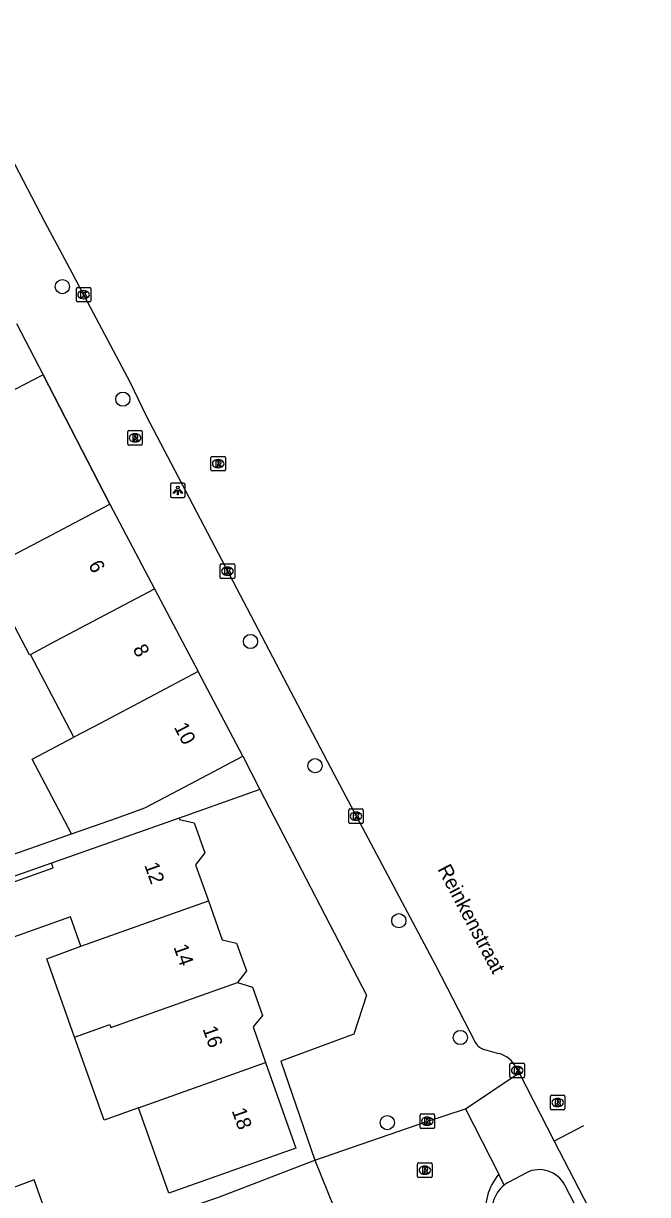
# Model space of a CAD drawing. Extents: x 159053 to 160041, y 380450 to 381422.
# Drawn here: x 159823.3 to 159866.2, y 381329.8 to 381410.5 of the extents above; entities that cross this region are included whole.
import ezdxf

# ---------------------------------------------------------------- set-up
doc = ezdxf.new("R2010")
doc.units = 0
for name, color, linetype in [('IMGEO_Boom', 7, 'Continuous'), ('IMGEO_Kolk', 7, 'Continuous'), ('IMGEO_Lichtpunt', 7, 'Continuous'), ('IMGEO_Muur', 7, 'Continuous'), ('IMGEO_Openbare_ruimte_label', 7, 'Continuous'), ('IMGEO_Pand', 7, 'Continuous'), ('IMGEO_Pand_nummerreeks', 7, 'Continuous'), ('IMGEO_Rijbaan_lokaal_open', 7, 'Continuous'), ('IMGEO_Rioolput', 7, 'Continuous'), ('IMGEO_Voetpad_open', 7, 'Continuous')]:
    doc.layers.add(name, color=color, linetype=linetype)

msp = doc.modelspace()

# ---------------------------------------------------------------- linework, layer by layer
at = {"layer": 'IMGEO_Boom'}
for centre in [(159825.936, 381392.39), (159830.102, 381384.638), (159838.893, 381367.937), (159843.345, 381359.383), (159849.112, 381348.699), (159853.352, 381340.654), (159848.316, 381334.791)]:
    msp.add_circle(centre, 0.489, dxfattribs=at)
at = {"layer": 'IMGEO_Kolk'}
for p, q in [((159826.897, 381391.408), (159826.897, 381392.26)), ((159826.972, 381392.334), (159827.824, 381392.334)), ((159827.385, 381392.114), (159827.41, 381392.114)), ((159827.898, 381392.26), (159827.898, 381391.408)), ((159827.824, 381391.334), (159826.972, 381391.334)), ((159827.408, 381391.554), (159827.383, 381391.554)), ((159836.883, 381373.285), (159837.735, 381373.285)), ((159836.808, 381372.359), (159836.808, 381373.211)), ((159837.319, 381372.505), (159837.294, 381372.505)), ((159837.296, 381373.065), (159837.321, 381373.065)), ((159837.809, 381373.211), (159837.809, 381372.359)), ((159837.735, 381372.285), (159836.883, 381372.285)), ((159845.664, 381355.477), (159845.664, 381356.329)), ((159845.739, 381356.403), (159846.591, 381356.403)), ((159846.665, 381356.329), (159846.665, 381355.477)), ((159846.175, 381355.623), (159846.15, 381355.623)), ((159846.152, 381356.183), (159846.177, 381356.183)), ((159846.591, 381355.403), (159845.739, 381355.403)), ((159856.771, 381337.96), (159856.771, 381338.812)), ((159856.846, 381338.886), (159857.698, 381338.886)), ((159857.259, 381338.666), (159857.284, 381338.666)), ((159857.772, 381338.812), (159857.772, 381337.96)), ((159857.698, 381337.886), (159856.846, 381337.886)), ((159857.282, 381338.106), (159857.257, 381338.106)), ((159850.575, 381334.461), (159850.575, 381335.313)), ((159850.65, 381335.387), (159851.502, 381335.387)), ((159851.576, 381335.313), (159851.576, 381334.461)), ((159851.086, 381334.607), (159851.061, 381334.607)), ((159851.063, 381335.167), (159851.088, 381335.167)), ((159851.502, 381334.387), (159850.65, 381334.387))]:
    msp.add_line(p, q, dxfattribs=at)
for points in [[(159826.897, 381391.408), (159826.897, 381392.26)], [(159826.972, 381392.334), (159827.824, 381392.334)], [(159827.218, 381392.034), (159827.341, 381392.034), (159827.341, 381391.883), (159827.471, 381392.034), (159827.635, 381392.034), (159827.489, 381391.883), (159827.642, 381391.634), (159827.49, 381391.634), (159827.405, 381391.798), (159827.341, 381391.731), (159827.341, 381391.634), (159827.218, 381391.634), (159827.218, 381392.034)], [(159827.898, 381392.26), (159827.898, 381391.408)], [(159827.824, 381391.334), (159826.972, 381391.334)], [(159836.883, 381373.285), (159837.735, 381373.285)], [(159836.808, 381372.359), (159836.808, 381373.211)], [(159837.129, 381372.985), (159837.252, 381372.985), (159837.252, 381372.834), (159837.382, 381372.985), (159837.546, 381372.985), (159837.4, 381372.834), (159837.553, 381372.585), (159837.401, 381372.585), (159837.316, 381372.749), (159837.252, 381372.682), (159837.252, 381372.585), (159837.129, 381372.585), (159837.129, 381372.985)], [(159837.809, 381373.211), (159837.809, 381372.359)], [(159837.735, 381372.285), (159836.883, 381372.285)], [(159845.664, 381355.477), (159845.664, 381356.329)], [(159845.739, 381356.403), (159846.591, 381356.403)], [(159846.665, 381356.329), (159846.665, 381355.477)], [(159845.985, 381356.103), (159846.108, 381356.103), (159846.108, 381355.952), (159846.238, 381356.103), (159846.402, 381356.103), (159846.256, 381355.952), (159846.409, 381355.703), (159846.257, 381355.703), (159846.172, 381355.867), (159846.108, 381355.8), (159846.108, 381355.703), (159845.985, 381355.703), (159845.985, 381356.103)], [(159846.591, 381355.403), (159845.739, 381355.403)], [(159856.771, 381337.96), (159856.771, 381338.812)], [(159856.846, 381338.886), (159857.698, 381338.886)], [(159857.092, 381338.586), (159857.215, 381338.586), (159857.215, 381338.435), (159857.345, 381338.586), (159857.509, 381338.586), (159857.363, 381338.435), (159857.516, 381338.186), (159857.364, 381338.186), (159857.279, 381338.35), (159857.215, 381338.283), (159857.215, 381338.186), (159857.092, 381338.186), (159857.092, 381338.586)], [(159857.772, 381338.812), (159857.772, 381337.96)], [(159857.698, 381337.886), (159856.846, 381337.886)], [(159850.575, 381334.461), (159850.575, 381335.313)], [(159850.65, 381335.387), (159851.502, 381335.387)], [(159851.576, 381335.313), (159851.576, 381334.461)], [(159850.896, 381335.087), (159851.019, 381335.087), (159851.019, 381334.936), (159851.149, 381335.087), (159851.313, 381335.087), (159851.167, 381334.936), (159851.32, 381334.687), (159851.168, 381334.687), (159851.083, 381334.851), (159851.019, 381334.784), (159851.019, 381334.687), (159850.896, 381334.687), (159850.896, 381335.087)], [(159851.502, 381334.387), (159850.65, 381334.387)]]:
    msp.add_lwpolyline(points, dxfattribs=at)
for centre, start, end in [((159826.974, 381392.258), 91.55205, 178.44795), ((159826.974, 381392.258), 91.55205, 178.44795), ((159827.822, 381392.258), 1.55205, 88.44795), ((159827.822, 381392.258), 1.55205, 88.44795), ((159826.974, 381391.41), 181.55205, 268.44795), ((159826.974, 381391.41), 181.55205, 268.44795), ((159827.822, 381391.41), 271.55205, 358.44795), ((159827.822, 381391.41), 271.55205, 358.44795), ((159836.885, 381373.209), 91.55205, 178.44795), ((159836.885, 381373.209), 91.55205, 178.44795), ((159837.733, 381373.209), 1.55205, 88.44795), ((159837.733, 381373.209), 1.55205, 88.44795), ((159836.885, 381372.361), 181.55205, 268.44795), ((159836.885, 381372.361), 181.55205, 268.44795), ((159837.733, 381372.361), 271.55205, 358.44795), ((159837.733, 381372.361), 271.55205, 358.44795), ((159845.741, 381356.327), 91.55205, 178.44795), ((159845.741, 381356.327), 91.55205, 178.44795), ((159846.589, 381356.327), 1.55205, 88.44795), ((159846.589, 381356.327), 1.55205, 88.44795), ((159845.741, 381355.479), 181.55205, 268.44795), ((159845.741, 381355.479), 181.55205, 268.44795), ((159846.589, 381355.479), 271.55205, 358.44795), ((159846.589, 381355.479), 271.55205, 358.44795), ((159856.848, 381338.81), 91.55205, 178.44795), ((159856.848, 381338.81), 91.55205, 178.44795), ((159857.696, 381338.81), 1.55205, 88.44795), ((159857.696, 381338.81), 1.55205, 88.44795), ((159856.848, 381337.962), 181.55205, 268.44795), ((159856.848, 381337.962), 181.55205, 268.44795), ((159857.696, 381337.962), 271.55205, 358.44795), ((159857.696, 381337.962), 271.55205, 358.44795), ((159850.652, 381335.311), 91.55205, 178.44795), ((159850.652, 381335.311), 91.55205, 178.44795), ((159851.5, 381335.311), 1.55205, 88.44795), ((159851.5, 381335.311), 1.55205, 88.44795), ((159850.652, 381334.463), 181.55205, 268.44795), ((159850.652, 381334.463), 181.55205, 268.44795), ((159851.5, 381334.463), 271.55205, 358.44795), ((159851.5, 381334.463), 271.55205, 358.44795)]:
    msp.add_arc(centre, 0.0765, start, end, dxfattribs=at)
for centre, major_axis, ratio, start_param, end_param in [((159827.384, 381391.834), (-0.387, 0.002), 0.722429, 4.712389, 7.853982), ((159827.409, 381391.834), (-0.39, 0.002), 0.717154, 1.570796, 4.712389), ((159837.295, 381372.785), (-0.387, 0.002), 0.722429, 4.712389, 7.853982), ((159837.32, 381372.785), (-0.39, 0.002), 0.717154, 1.570796, 4.712389), ((159846.151, 381355.903), (-0.387, 0.002), 0.722429, 4.712389, 7.853982), ((159846.176, 381355.903), (-0.39, 0.002), 0.717154, 1.570796, 4.712389), ((159857.258, 381338.386), (-0.387, 0.002), 0.722429, 4.712389, 7.853982), ((159857.283, 381338.386), (-0.39, 0.002), 0.717154, 1.570796, 4.712389), ((159851.062, 381334.887), (-0.387, 0.002), 0.722429, 4.712389, 7.853982), ((159851.087, 381334.887), (-0.39, 0.002), 0.717154, 1.570796, 4.712389)]:
    msp.add_ellipse(centre, major_axis=major_axis, ratio=ratio, start_param=start_param, end_param=end_param, dxfattribs=at)
at = {"layer": 'IMGEO_Lichtpunt'}
for p, q in [((159833.389, 381378.752), (159833.389, 381377.945)), ((159833.389, 381378.752), (159833.389, 381377.945)), ((159834.291, 381378.847), (159833.483, 381378.847)), ((159834.291, 381378.847), (159833.483, 381378.847)), ((159834.385, 381377.945), (159834.385, 381378.752)), ((159834.385, 381377.945), (159834.385, 381378.752)), ((159833.483, 381377.851), (159834.291, 381377.851)), ((159833.483, 381377.851), (159834.291, 381377.851))]:
    msp.add_line(p, q, dxfattribs=at)
for points in [[(159833.763, 381378.416), (159833.802, 381378.388), (159833.614, 381378.126), (159833.576, 381378.153), (159833.763, 381378.416)], [(159833.865, 381378.368), (159833.912, 381378.368), (159833.912, 381378.046), (159833.865, 381378.046), (159833.865, 381378.368)], [(159833.975, 381378.388), (159834.013, 381378.415), (159834.2, 381378.153), (159834.161, 381378.125), (159833.975, 381378.388)]]:
    msp.add_lwpolyline(points, dxfattribs=at)
msp.add_circle((159833.888, 381378.55), 0.0994, dxfattribs=at)
for centre, start, end in [((159833.483, 381378.752), 90, 180), ((159833.483, 381378.752), 90, 180), ((159834.291, 381378.752), 0, 90), ((159834.291, 381378.752), 0, 90), ((159833.483, 381377.945), 180, 270), ((159833.483, 381377.945), 180, 270), ((159834.291, 381377.945), 270, 0), ((159834.291, 381377.945), 270, 360)]:
    msp.add_arc(centre, 0.0946, start, end, dxfattribs=at)
at = {"layer": 'IMGEO_Muur'}
msp.add_lwpolyline([(159824.61, 381386.306), (159829.205, 381377.399)], dxfattribs=at)
at = {"layer": 'IMGEO_Pand'}
for points in [[(159822.776, 381389.86), (159824.61, 381386.306)], [(159824.61, 381386.306), (159819.634, 381383.739), (159819.021, 381384.926)], [(159823.728, 381367.044), (159823.675, 381367.016), (159820.594, 381372.859), (159822.454, 381373.839), (159824.783, 381375.067), (159829.205, 381377.399)], [(159829.205, 381377.399), (159832.281, 381371.565)], [(159823.728, 381367.044), (159825.534, 381367.999), (159832.281, 381371.565)], [(159832.281, 381371.565), (159835.288, 381365.864)], [(159826.733, 381361.345), (159823.728, 381367.044)], [(159835.288, 381365.864), (159828.539, 381362.299), (159826.733, 381361.345)], [(159838.364, 381360.031), (159835.288, 381365.864)], [(159826.568, 381354.688), (159823.858, 381359.829), (159826.733, 381361.345)], [(159826.568, 381354.688), (159829.669, 381355.776), (159831.613, 381356.471), (159833.942, 381357.699), (159838.364, 381360.031)], [(159833.97, 381355.777), (159825.184, 381352.656)], [(159833.97, 381355.777), (159834.008, 381355.676), (159835.016, 381355.455), (159835.757, 381353.379), (159835.111, 381352.556), (159835.994, 381350.073)], [(159827.218, 381346.942), (159826.498, 381348.965), (159819.654, 381346.528), (159818.448, 381349.917), (159825.292, 381352.353), (159825.184, 381352.656)], [(159827.218, 381346.942), (159835.994, 381350.073)], [(159835.994, 381350.073), (159836.95, 381347.386), (159837.93, 381347.149), (159838.615, 381345.248), (159837.996, 381344.446)], [(159826.78, 381340.679), (159824.857, 381346.084), (159827.218, 381346.942)], [(159826.78, 381340.679), (159829.207, 381341.543), (159829.28, 381341.338), (159837.996, 381344.446)], [(159837.996, 381344.446), (159839.025, 381344.125), (159839.723, 381342.174), (159839.068, 381341.391), (159839.94, 381338.929)], [(159831.182, 381335.805), (159828.814, 381334.963), (159826.78, 381340.679)], [(159839.94, 381338.929), (159842.029, 381333.034), (159833.277, 381329.919), (159831.182, 381335.805)], [(159831.182, 381335.805), (159839.94, 381338.929)], [(159825.737, 381325.926), (159823.987, 381330.842), (159820.766, 381329.666), (159819.967, 381331.911)]]:
    msp.add_lwpolyline(points, dxfattribs=at)
at = {"layer": 'IMGEO_Rijbaan_lokaal_open'}
for points in [[(159817.582, 381410.524), (159824.736, 381396.836), (159826.593, 381393.361), (159827.395, 381391.835), (159827.465, 381391.718), (159830.604, 381385.781), (159831.705, 381383.487), (159833.424, 381380.205), (159844.648, 381358.777), (159851.636, 381345.629), (159854.395, 381340.293)], [(159855.025, 381339.83), (159855.98, 381339.556)], [(159857.175, 381338.604), (159857.403, 381338.216)], [(159857.403, 381338.216), (159859.824, 381333.51)], [(159843.327, 381332.203), (159851.042, 381334.874), (159853.71, 381335.737)], [(159853.71, 381335.737), (159856.008, 381331.242)], [(159861.827, 381334.573), (159859.824, 381333.51)], [(159859.824, 381333.51), (159866.25, 381321.096)], [(159825.737, 381325.926), (159836.649, 381329.627), (159843.327, 381332.203)], [(159843.327, 381332.203), (159845.081, 381327.893)]]:
    msp.add_lwpolyline(points, dxfattribs=at)
for centre, radius, start, end in [((159855.281, 381340.839), 1.041, 211.62541, 255.74872), ((159855.564, 381337.807), 1.798, 26.31055, 76.6041), ((159858.813, 381328.807), 3.715, 139.04133, 191.56735)]:
    msp.add_arc(centre, radius, start, end, dxfattribs=at)
at = {"layer": 'IMGEO_Rioolput'}
for p, q in [((159830.441, 381381.545), (159830.441, 381382.397)), ((159830.516, 381382.471), (159831.368, 381382.471)), ((159830.929, 381382.251), (159830.954, 381382.251)), ((159831.442, 381382.397), (159831.442, 381381.545)), ((159831.368, 381381.471), (159830.516, 381381.471)), ((159830.952, 381381.691), (159830.927, 381381.691)), ((159836.173, 381379.763), (159836.173, 381380.615)), ((159836.248, 381380.689), (159837.1, 381380.689)), ((159837.174, 381380.615), (159837.174, 381379.763)), ((159837.1, 381379.689), (159836.248, 381379.689)), ((159836.684, 381379.909), (159836.659, 381379.909)), ((159836.661, 381380.469), (159836.686, 381380.469)), ((159859.554, 381335.749), (159859.554, 381336.601)), ((159859.629, 381336.675), (159860.481, 381336.675)), ((159860.042, 381336.455), (159860.067, 381336.455)), ((159860.555, 381336.601), (159860.555, 381335.749)), ((159860.481, 381335.675), (159859.629, 381335.675)), ((159860.065, 381335.895), (159860.04, 381335.895)), ((159850.41, 381331.085), (159850.41, 381331.937)), ((159850.485, 381332.011), (159851.337, 381332.011)), ((159850.898, 381331.791), (159850.923, 381331.791)), ((159851.411, 381331.937), (159851.411, 381331.085)), ((159851.337, 381331.011), (159850.485, 381331.011)), ((159850.921, 381331.231), (159850.896, 381331.231))]:
    msp.add_line(p, q, dxfattribs=at)
for points in [[(159830.441, 381381.545), (159830.441, 381382.397)], [(159830.516, 381382.471), (159831.368, 381382.471)], [(159831.03, 381382.169), (159830.778, 381382.171), (159830.778, 381381.771)], [(159831.442, 381382.397), (159831.442, 381381.545)], [(159831.368, 381381.471), (159830.516, 381381.471)], [(159830.778, 381381.771), (159830.902, 381381.771), (159830.902, 381381.933), (159830.913, 381381.933)], [(159830.956, 381382.09), (159830.902, 381382.09), (159830.902, 381382.009)], [(159830.902, 381382.009), (159830.954, 381382.009)], [(159830.96, 381381.904), (159831.031, 381381.771), (159831.171, 381381.771), (159831.106, 381381.897)], [(159836.173, 381379.763), (159836.173, 381380.615)], [(159836.248, 381380.689), (159837.1, 381380.689)], [(159837.174, 381380.615), (159837.174, 381379.763)], [(159837.1, 381379.689), (159836.248, 381379.689)], [(159836.762, 381380.387), (159836.51, 381380.389), (159836.51, 381379.989)], [(159836.51, 381379.989), (159836.634, 381379.989), (159836.634, 381380.151), (159836.645, 381380.151)], [(159836.688, 381380.308), (159836.634, 381380.308), (159836.634, 381380.227)], [(159836.634, 381380.227), (159836.686, 381380.227)], [(159836.692, 381380.122), (159836.763, 381379.989), (159836.903, 381379.989), (159836.838, 381380.115)], [(159859.554, 381335.749), (159859.554, 381336.601)], [(159859.629, 381336.675), (159860.481, 381336.675)], [(159860.143, 381336.373), (159859.891, 381336.375), (159859.891, 381335.975)], [(159859.891, 381335.975), (159860.015, 381335.975), (159860.015, 381336.137), (159860.026, 381336.137)], [(159860.069, 381336.294), (159860.015, 381336.294), (159860.015, 381336.213)], [(159860.015, 381336.213), (159860.067, 381336.213)], [(159860.073, 381336.108), (159860.144, 381335.975), (159860.284, 381335.975), (159860.219, 381336.101)], [(159860.555, 381336.601), (159860.555, 381335.749)], [(159860.481, 381335.675), (159859.629, 381335.675)], [(159850.41, 381331.085), (159850.41, 381331.937)], [(159850.485, 381332.011), (159851.337, 381332.011)], [(159850.999, 381331.709), (159850.747, 381331.711), (159850.747, 381331.311)], [(159850.747, 381331.311), (159850.871, 381331.311), (159850.871, 381331.473), (159850.882, 381331.473)], [(159850.925, 381331.63), (159850.871, 381331.63), (159850.871, 381331.549)], [(159850.871, 381331.549), (159850.923, 381331.549)], [(159850.929, 381331.444), (159851, 381331.311), (159851.14, 381331.311), (159851.075, 381331.437)], [(159851.411, 381331.937), (159851.411, 381331.085)], [(159851.337, 381331.011), (159850.485, 381331.011)]]:
    msp.add_lwpolyline(points, dxfattribs=at)
for centre, radius, start, end in [((159830.518, 381382.395), 0.0765, 91.55205, 178.44795), ((159830.518, 381382.395), 0.0765, 91.55205, 178.44795), ((159831.029, 381382.059), 0.109, 350.36119, 89.41601), ((159831.366, 381382.395), 0.0765, 1.55205, 88.44795), ((159831.366, 381382.395), 0.0765, 1.55205, 88.44795), ((159830.518, 381381.547), 0.0765, 181.55205, 268.44795), ((159830.518, 381381.547), 0.0765, 181.55205, 268.44795), ((159830.912, 381381.88), 0.0533, 26.02933, 88.69889), ((159830.938, 381382.198), 0.19, 274.7715, 282.96867), ((159830.962, 381381.994), 0.0964, 77.00612, 93.18647), ((159830.976, 381382.051), 0.0378, 276.66336, 79.67722), ((159831.027, 381382.059), 0.112, 277.58423, 350.98172), ((159831.011, 381381.844), 0.108, 29.51342, 73.79051), ((159831.366, 381381.547), 0.0765, 271.55205, 358.44795), ((159831.366, 381381.547), 0.0765, 271.55205, 358.44795), ((159836.25, 381380.613), 0.0765, 91.55205, 178.44795), ((159836.25, 381380.613), 0.0765, 91.55205, 178.44795), ((159837.098, 381380.613), 0.0765, 1.55205, 88.44795), ((159837.098, 381380.613), 0.0765, 1.55205, 88.44795), ((159836.25, 381379.765), 0.0765, 181.55205, 268.44795), ((159836.25, 381379.765), 0.0765, 181.55205, 268.44795), ((159836.644, 381380.098), 0.0533, 26.02933, 88.69889), ((159836.67, 381380.416), 0.19, 274.7715, 282.96867), ((159836.694, 381380.212), 0.0964, 77.00612, 93.18647), ((159836.708, 381380.269), 0.0378, 276.66336, 79.67722), ((159836.761, 381380.277), 0.109, 350.36119, 89.41601), ((159836.759, 381380.277), 0.112, 277.58423, 350.98172), ((159836.743, 381380.062), 0.108, 29.51342, 73.79051), ((159837.098, 381379.765), 0.0765, 271.55205, 358.44795), ((159837.098, 381379.765), 0.0765, 271.55205, 358.44795), ((159859.631, 381336.599), 0.0765, 91.55205, 178.44795), ((159859.631, 381336.599), 0.0765, 91.55205, 178.44795), ((159860.025, 381336.084), 0.0533, 26.02933, 88.69889), ((159860.051, 381336.402), 0.19, 274.7715, 282.96867), ((159860.075, 381336.198), 0.0964, 77.00612, 93.18647), ((159860.089, 381336.255), 0.0378, 276.66336, 79.67722), ((159860.142, 381336.263), 0.109, 350.36119, 89.41601), ((159860.14, 381336.263), 0.112, 277.58423, 350.98172), ((159860.124, 381336.048), 0.108, 29.51342, 73.79051), ((159860.479, 381336.599), 0.0765, 1.55205, 88.44795), ((159860.479, 381336.599), 0.0765, 1.55205, 88.44795), ((159859.631, 381335.751), 0.0765, 181.55205, 268.44795), ((159859.631, 381335.751), 0.0765, 181.55205, 268.44795), ((159860.479, 381335.751), 0.0765, 271.55205, 358.44795), ((159860.479, 381335.751), 0.0765, 271.55205, 358.44795), ((159850.487, 381331.935), 0.0765, 91.55205, 178.44795), ((159850.487, 381331.935), 0.0765, 91.55205, 178.44795), ((159850.881, 381331.42), 0.0533, 26.02933, 88.69889), ((159850.907, 381331.738), 0.19, 274.7715, 282.96867), ((159850.931, 381331.534), 0.0964, 77.00612, 93.18647), ((159850.945, 381331.591), 0.0378, 276.66336, 79.67722), ((159850.998, 381331.599), 0.109, 350.36119, 89.41601), ((159850.996, 381331.599), 0.112, 277.58423, 350.98172), ((159850.98, 381331.384), 0.108, 29.51342, 73.79051), ((159851.335, 381331.935), 0.0765, 1.55205, 88.44795), ((159851.335, 381331.935), 0.0765, 1.55205, 88.44795), ((159850.487, 381331.087), 0.0765, 181.55205, 268.44795), ((159850.487, 381331.087), 0.0765, 181.55205, 268.44795), ((159851.335, 381331.087), 0.0765, 271.55205, 358.44795), ((159851.335, 381331.087), 0.0765, 271.55205, 358.44795)]:
    msp.add_arc(centre, radius, start, end, dxfattribs=at)
for centre, major_axis, ratio, start_param, end_param in [((159830.928, 381381.971), (-0.387, 0.002), 0.722429, 4.712389, 7.853982), ((159830.953, 381381.971), (-0.39, 0.002), 0.717154, 1.570796, 4.712389), ((159836.66, 381380.189), (-0.387, 0.002), 0.722429, 4.712389, 7.853982), ((159836.685, 381380.189), (-0.39, 0.002), 0.717154, 1.570796, 4.712389), ((159860.041, 381336.175), (-0.387, 0.002), 0.722429, 4.712389, 7.853982), ((159860.066, 381336.175), (-0.39, 0.002), 0.717154, 1.570796, 4.712389), ((159850.897, 381331.511), (-0.387, 0.002), 0.722429, 4.712389, 7.853982), ((159850.922, 381331.511), (-0.39, 0.002), 0.717154, 1.570796, 4.712389)]:
    msp.add_ellipse(centre, major_axis=major_axis, ratio=ratio, start_param=start_param, end_param=end_param, dxfattribs=at)
at = {"layer": 'IMGEO_Voetpad_open'}
for points in [[(159829.205, 381377.399), (159824.61, 381386.306)], [(159838.364, 381360.031), (159839.546, 381357.749)], [(159839.546, 381357.749), (159833.97, 381355.777)], [(159839.546, 381357.749), (159846.886, 381343.575), (159846.021, 381340.895), (159840.984, 381339.018), (159843.327, 381332.203)], [(159817.603, 381351.537), (159826.568, 381354.688)], [(159825.184, 381352.656), (159814.946, 381349.07)], [(159853.71, 381335.737), (159857.403, 381338.216)], [(159857.903, 381331.338), (159856.69, 381330.68)], [(159856.374, 381330.487), (159856.008, 381331.242)], [(159865.625, 381320.688), (159860.553, 381330.474)]]:
    msp.add_lwpolyline(points, dxfattribs=at)
for centre, radius, start, end in [((159858.794, 381329.574), 1.976, 27.08491, 116.79924), ((159857.552, 381328.915), 1.964, 126.85271, 147.80108), ((159857.521, 381328.963), 1.907, 115.84452, 126.98527), ((159857.697, 381328.804), 2.146, 147.3348, 202.50598)]:
    msp.add_arc(centre, radius, start, end, dxfattribs=at)

# ---------------------------------------------------------------- texts
at = {"layer": 'IMGEO_Openbare_ruimte_label'}
msp.add_text('Reinkenstraat', height=1, rotation=297.84662, dxfattribs=at).set_placement((159851.754, 381352.259))
at = {"layer": 'IMGEO_Pand_nummerreeks'}
for s, rotation, p in [('6', 297.80543, (159827.701, 381373.219)), ('8', 297.80543, (159830.756, 381367.426)), ('10', 297.80543, (159833.595, 381362.044)), ('12', 289.58922, (159831.568, 381352.534)), ('14', 289.59152, (159833.576, 381346.894)), ('16', 289.59152, (159835.583, 381341.256)), ('18', 289.59152, (159837.591, 381335.616))]:
    msp.add_text(s, height=1, rotation=rotation, dxfattribs=at).set_placement(p)

doc.saveas('drawing.dxf')
